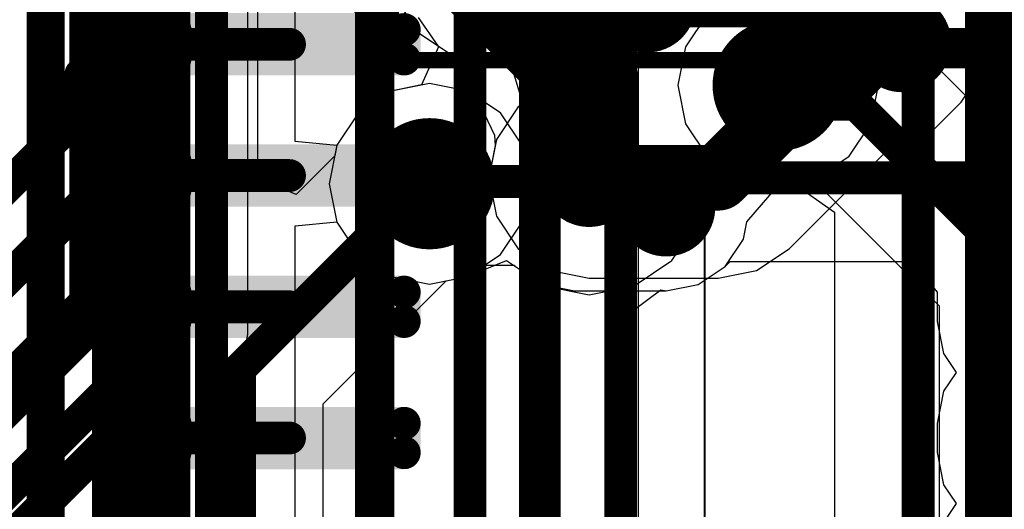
# Model space of a CAD drawing. Header units: millimetres. Extents: x -2 to 68, y -2 to 27.4.
# Tile 513 of 594: x 58.2 to 61.2, y 10.3 to 11.8. Entities that reach past the tile are written whole.
import ezdxf

# ---------------------------------------------------------------- set-up
doc = ezdxf.new("R2010")
doc.units = ezdxf.units.MM
for name, color, linetype in [('BottomLayer', 5, 'Continuous'), ('BottomPaste', 16, 'Continuous'), ('BottomSolder', 6, 'Continuous'), ('DrillGuide', 244, 'Continuous'), ('Mechanical10', 56, 'Continuous'), ('Mechanical13', 56, 'Continuous'), ('Mechanical15', 56, 'Continuous'), ('Mechanical6', 56, 'Continuous'), ('MidLayer1', 16, 'Continuous'), ('MidLayer2', 76, 'Continuous'), ('MidLayer3', 90, 'Continuous'), ('MidLayer4', 156, 'Continuous'), ('MidLayer5', 130, 'Continuous'), ('MidLayer6', 216, 'Continuous'), ('MidLayer7', 6, 'Continuous'), ('MidLayer8', 54, 'Continuous'), ('MultiLayer', 9, 'Continuous'), ('TopLayer', 1, 'Continuous'), ('TopPaste', 8, 'Continuous'), ('TopSolder', 216, 'Continuous'), ('ViaHoleLayer', 16, 'Continuous')]:
    doc.layers.add(name, color=color, linetype=linetype)

# ---------------------------------------------------------------- blocks, each defined once
blk = doc.blocks.new('RES_0402_235')
at = {"layer": 'Mechanical13', "const_width": 0.12}
for points in [[(-0.53, 0.28), (0.53, 0.28)], [(-0.53, 0.28), (-0.53, -0.28)], [(0.53, 0.28), (0.53, -0.28)], [(-0.53, -0.28), (0.53, -0.28)]]:
    blk.add_lwpolyline(points, dxfattribs=at)
at = {"layer": 'Mechanical13', "const_width": 0.06}
for points in [[(-0.56, 0.28, 1), (-0.5, 0.28, 1)], [(-0.56, 0.28, 1), (-0.5, 0.28, 1)], [(0.5, 0.28, 1), (0.56, 0.28, 1)], [(0.5, 0.28, 1), (0.56, 0.28, 1)], [(-0.56, -0.28, 1), (-0.5, -0.28, 1)], [(-0.56, -0.28, 1), (-0.5, -0.28, 1)], [(0.5, -0.28, 1), (0.56, -0.28, 1)], [(0.5, -0.28, 1), (0.56, -0.28, 1)]]:
    blk.add_lwpolyline(points, format="xyb", close=True, dxfattribs=at)
at = {"layer": 'Mechanical15', "const_width": 0.05}
for points in [[(-0.9, 0.44), (0.9, 0.44)], [(-0.9, 0.44), (-0.9, -0.44)], [(0.9, 0.44), (0.9, -0.44)], [(0, 0.22), (0, -0.22)], [(-0.22, 0), (0.22, 0)], [(-0.9, -0.44), (0.9, -0.44)]]:
    blk.add_lwpolyline(points, dxfattribs=at)
at = {"layer": 'Mechanical15'}
for points, const_width in [([(-0.9125, 0.44, 1), (-0.8875, 0.44, 1)], 0.025), ([(-0.9125, 0.44, 1), (-0.8875, 0.44, 1)], 0.025), ([(0.8875, 0.44, 1), (0.9125, 0.44, 1)], 0.025), ([(0.8875, 0.44, 1), (0.9125, 0.44, 1)], 0.025), ([(-0.0125, 0.22, 1), (0.0125, 0.22, 1)], 0.025), ([(0.165, 0, 1), (-0.165, 0, 1)], 0.05), ([(-0.2325, 0, 1), (-0.2075, 0, 1)], 0.025), ([(-0.1775, 0, 1), (-0.1525, 0, 1)], 0.025), ([(0.1525, 0, 1), (0.1775, 0, 1)], 0.025), ([(0.2075, 0, 1), (0.2325, 0, 1)], 0.025), ([(-0.0125, -0.22, 1), (0.0125, -0.22, 1)], 0.025), ([(-0.9125, -0.44, 1), (-0.8875, -0.44, 1)], 0.025), ([(-0.9125, -0.44, 1), (-0.8875, -0.44, 1)], 0.025), ([(0.8875, -0.44, 1), (0.9125, -0.44, 1)], 0.025), ([(0.8875, -0.44, 1), (0.9125, -0.44, 1)], 0.025)]:
    blk.add_lwpolyline(points, format="xyb", close=True, dxfattribs=dict(at, const_width=const_width))
at = {"layer": 'TopLayer', "const_width": 0.1402}
for points in [[(-0.6799, 0.1498, 1), (-0.5396, 0.1498, 1)], [(-0.4104, 0.1498, 1), (-0.2701, 0.1498, 1)], [(0.2701, 0.1498, 1), (0.4104, 0.1498, 1)], [(0.5396, 0.1498, 1), (0.6799, 0.1498, 1)], [(-0.6799, -0.1498, 1), (-0.5396, -0.1498, 1)], [(-0.4104, -0.1498, 1), (-0.2701, -0.1498, 1)], [(0.2701, -0.1498, 1), (0.4104, -0.1498, 1)], [(0.5396, -0.1498, 1), (0.6799, -0.1498, 1)]]:
    blk.add_lwpolyline(points, format="xyb", close=True, dxfattribs=at)
at = {"layer": 'TopLayer'}
for points in [[(-0.3403, 0.29), (-0.6097, 0.29), (-0.3403, -0.29), (-0.6097, -0.29)], [(0.3403, -0.29), (0.6097, -0.29), (0.3403, 0.29), (0.6097, 0.29)], [(-0.2, 0.1498), (-0.75, 0.1498), (-0.2, -0.1498), (-0.75, -0.1498)], [(0.2, -0.1498), (0.75, -0.1498), (0.2, 0.1498), (0.75, 0.1498)]]:
    blk.add_solid(points, dxfattribs=at)
at = {"layer": 'TopPaste', "const_width": 0.1402}
for points in [[(-0.6799, 0.1498, 1), (-0.5396, 0.1498, 1)], [(-0.4104, 0.1498, 1), (-0.2701, 0.1498, 1)], [(0.2701, 0.1498, 1), (0.4104, 0.1498, 1)], [(0.5396, 0.1498, 1), (0.6799, 0.1498, 1)], [(-0.6799, -0.1498, 1), (-0.5396, -0.1498, 1)], [(-0.4104, -0.1498, 1), (-0.2701, -0.1498, 1)], [(0.2701, -0.1498, 1), (0.4104, -0.1498, 1)], [(0.5396, -0.1498, 1), (0.6799, -0.1498, 1)]]:
    blk.add_lwpolyline(points, format="xyb", close=True, dxfattribs=at)
at = {"layer": 'TopPaste'}
for points in [[(-0.3403, 0.29), (-0.6097, 0.29), (-0.3403, -0.29), (-0.6097, -0.29)], [(0.3403, -0.29), (0.6097, -0.29), (0.3403, 0.29), (0.6097, 0.29)], [(-0.2, 0.1498), (-0.75, 0.1498), (-0.2, -0.1498), (-0.75, -0.1498)], [(0.2, -0.1498), (0.75, -0.1498), (0.2, 0.1498), (0.75, 0.1498)]]:
    blk.add_solid(points, dxfattribs=at)
at = {"layer": 'TopSolder', "const_width": 0.1402}
for points in [[(-0.6799, 0.1498, 1), (-0.5396, 0.1498, 1)], [(-0.4104, 0.1498, 1), (-0.2701, 0.1498, 1)], [(0.2701, 0.1498, 1), (0.4104, 0.1498, 1)], [(0.5396, 0.1498, 1), (0.6799, 0.1498, 1)], [(-0.6799, -0.1498, 1), (-0.5396, -0.1498, 1)], [(-0.4104, -0.1498, 1), (-0.2701, -0.1498, 1)], [(0.2701, -0.1498, 1), (0.4104, -0.1498, 1)], [(0.5396, -0.1498, 1), (0.6799, -0.1498, 1)]]:
    blk.add_lwpolyline(points, format="xyb", close=True, dxfattribs=at)
at = {"layer": 'TopSolder'}
for points in [[(-0.3403, 0.29), (-0.6097, 0.29), (-0.3403, -0.29), (-0.6097, -0.29)], [(0.3403, -0.29), (0.6097, -0.29), (0.3403, 0.29), (0.6097, 0.29)], [(-0.2, 0.1498), (-0.75, 0.1498), (-0.2, -0.1498), (-0.75, -0.1498)], [(0.2, -0.1498), (0.75, -0.1498), (0.2, 0.1498), (0.75, 0.1498)]]:
    blk.add_solid(points, dxfattribs=at)
blk = doc.blocks.new('DF40C_80DP_0_4V_51__F_________1_B_291')
at = {"layer": 'BottomLayer', "const_width": 0.0504}
for points in [[(0.9302, -0.9404, 1), (0.9805, -0.9404, 1)], [(1.0195, -0.9404, 1), (1.0698, -0.9404, 1)], [(1.3302, -0.9404, 1), (1.3805, -0.9404, 1)], [(1.4195, -0.9404, 1), (1.4698, -0.9404, 1)], [(1.7302, -0.9404, 1), (1.7805, -0.9404, 1)], [(1.8195, -0.9404, 1), (1.8698, -0.9404, 1)], [(2.1302, -0.9404, 1), (2.1805, -0.9404, 1)], [(2.2195, -0.9404, 1), (2.2698, -0.9404, 1)], [(0.9302, -1.6396, 1), (0.9805, -1.6396, 1)], [(1.0195, -1.6396, 1), (1.0698, -1.6396, 1)], [(1.3302, -1.6396, 1), (1.3805, -1.6396, 1)], [(1.4195, -1.6396, 1), (1.4698, -1.6396, 1)], [(1.7302, -1.6396, 1), (1.7805, -1.6396, 1)], [(1.8195, -1.6396, 1), (1.8698, -1.6396, 1)], [(2.1302, -1.6396, 1), (2.1805, -1.6396, 1)], [(2.2195, -1.6396, 1), (2.2698, -1.6396, 1)]]:
    blk.add_lwpolyline(points, format="xyb", close=True, dxfattribs=at)
at = {"layer": 'BottomLayer'}
for points in [[(0.9554, -0.89), (0.9554, -1.69), (1.0446, -0.89), (1.0446, -1.69)], [(1.3554, -0.89), (1.3554, -1.69), (1.4446, -0.89), (1.4446, -1.69)], [(1.7554, -0.89), (1.7554, -1.69), (1.8446, -0.89), (1.8446, -1.69)], [(2.1554, -0.89), (2.1554, -1.69), (2.2446, -0.89), (2.2446, -1.69)], [(0.905, -0.9404), (0.905, -1.6396), (1.095, -0.9404), (1.095, -1.6396)], [(1.305, -0.9404), (1.305, -1.6396), (1.495, -0.9404), (1.495, -1.6396)], [(1.705, -0.9404), (1.705, -1.6396), (1.895, -0.9404), (1.895, -1.6396)], [(2.105, -0.9404), (2.105, -1.6396), (2.295, -0.9404), (2.295, -1.6396)]]:
    blk.add_solid(points, dxfattribs=at)
at = {"layer": 'BottomPaste', "const_width": 0.0504}
for points in [[(0.9302, -0.9404, 1), (0.9805, -0.9404, 1)], [(1.0195, -0.9404, 1), (1.0698, -0.9404, 1)], [(1.3302, -0.9404, 1), (1.3805, -0.9404, 1)], [(1.4195, -0.9404, 1), (1.4698, -0.9404, 1)], [(1.7302, -0.9404, 1), (1.7805, -0.9404, 1)], [(1.8195, -0.9404, 1), (1.8698, -0.9404, 1)], [(2.1302, -0.9404, 1), (2.1805, -0.9404, 1)], [(2.2195, -0.9404, 1), (2.2698, -0.9404, 1)], [(0.9302, -1.6396, 1), (0.9805, -1.6396, 1)], [(1.0195, -1.6396, 1), (1.0698, -1.6396, 1)], [(1.3302, -1.6396, 1), (1.3805, -1.6396, 1)], [(1.4195, -1.6396, 1), (1.4698, -1.6396, 1)], [(1.7302, -1.6396, 1), (1.7805, -1.6396, 1)], [(1.8195, -1.6396, 1), (1.8698, -1.6396, 1)], [(2.1302, -1.6396, 1), (2.1805, -1.6396, 1)], [(2.2195, -1.6396, 1), (2.2698, -1.6396, 1)]]:
    blk.add_lwpolyline(points, format="xyb", close=True, dxfattribs=at)
at = {"layer": 'BottomPaste'}
for points in [[(0.9554, -0.89), (0.9554, -1.69), (1.0446, -0.89), (1.0446, -1.69)], [(1.3554, -0.89), (1.3554, -1.69), (1.4446, -0.89), (1.4446, -1.69)], [(1.7554, -0.89), (1.7554, -1.69), (1.8446, -0.89), (1.8446, -1.69)], [(2.1554, -0.89), (2.1554, -1.69), (2.2446, -0.89), (2.2446, -1.69)], [(0.905, -0.9404), (0.905, -1.6396), (1.095, -0.9404), (1.095, -1.6396)], [(1.305, -0.9404), (1.305, -1.6396), (1.495, -0.9404), (1.495, -1.6396)], [(1.705, -0.9404), (1.705, -1.6396), (1.895, -0.9404), (1.895, -1.6396)], [(2.105, -0.9404), (2.105, -1.6396), (2.295, -0.9404), (2.295, -1.6396)]]:
    blk.add_solid(points, dxfattribs=at)
at = {"layer": 'BottomSolder', "const_width": 0.0504}
for points in [[(0.9302, -0.9404, 1), (0.9805, -0.9404, 1)], [(1.0195, -0.9404, 1), (1.0698, -0.9404, 1)], [(1.3302, -0.9404, 1), (1.3805, -0.9404, 1)], [(1.4195, -0.9404, 1), (1.4698, -0.9404, 1)], [(1.7302, -0.9404, 1), (1.7805, -0.9404, 1)], [(1.8195, -0.9404, 1), (1.8698, -0.9404, 1)], [(2.1302, -0.9404, 1), (2.1805, -0.9404, 1)], [(2.2195, -0.9404, 1), (2.2698, -0.9404, 1)], [(0.9302, -1.6396, 1), (0.9805, -1.6396, 1)], [(1.0195, -1.6396, 1), (1.0698, -1.6396, 1)], [(1.3302, -1.6396, 1), (1.3805, -1.6396, 1)], [(1.4195, -1.6396, 1), (1.4698, -1.6396, 1)], [(1.7302, -1.6396, 1), (1.7805, -1.6396, 1)], [(1.8195, -1.6396, 1), (1.8698, -1.6396, 1)], [(2.1302, -1.6396, 1), (2.1805, -1.6396, 1)], [(2.2195, -1.6396, 1), (2.2698, -1.6396, 1)]]:
    blk.add_lwpolyline(points, format="xyb", close=True, dxfattribs=at)
at = {"layer": 'BottomSolder'}
for points in [[(0.9554, -0.89), (0.9554, -1.69), (1.0446, -0.89), (1.0446, -1.69)], [(1.3554, -0.89), (1.3554, -1.69), (1.4446, -0.89), (1.4446, -1.69)], [(1.7554, -0.89), (1.7554, -1.69), (1.8446, -0.89), (1.8446, -1.69)], [(2.1554, -0.89), (2.1554, -1.69), (2.2446, -0.89), (2.2446, -1.69)], [(0.905, -0.9404), (0.905, -1.6396), (1.095, -0.9404), (1.095, -1.6396)], [(1.305, -0.9404), (1.305, -1.6396), (1.495, -0.9404), (1.495, -1.6396)], [(1.705, -0.9404), (1.705, -1.6396), (1.895, -0.9404), (1.895, -1.6396)], [(2.105, -0.9404), (2.105, -1.6396), (2.295, -0.9404), (2.295, -1.6396)]]:
    blk.add_solid(points, dxfattribs=at)
at = {"layer": 'Mechanical10', "const_width": 0.12}
blk.add_lwpolyline([(8.86, -1.03), (-8.86, -1.03)], dxfattribs=at)
at = {"layer": 'Mechanical6', "const_width": 0.05}
blk.add_lwpolyline([(8.395, -1.79), (-8.395, -1.79)], dxfattribs=at)
blk = doc.blocks.new('CAP_0402_306')
at = {"layer": 'Mechanical13', "const_width": 0.12}
for points in [[(-0.53, 0.28), (0.53, 0.28)], [(-0.53, -0.28), (-0.53, 0.28)], [(0.53, -0.28), (0.53, 0.28)], [(-0.53, -0.28), (0.53, -0.28)]]:
    blk.add_lwpolyline(points, dxfattribs=at)
at = {"layer": 'Mechanical13', "const_width": 0.06}
for points in [[(-0.56, 0.28, 1), (-0.5, 0.28, 1)], [(-0.56, 0.28, 1), (-0.5, 0.28, 1)], [(0.5, 0.28, 1), (0.56, 0.28, 1)], [(0.5, 0.28, 1), (0.56, 0.28, 1)], [(-0.56, -0.28, 1), (-0.5, -0.28, 1)], [(-0.56, -0.28, 1), (-0.5, -0.28, 1)], [(0.5, -0.28, 1), (0.56, -0.28, 1)], [(0.5, -0.28, 1), (0.56, -0.28, 1)]]:
    blk.add_lwpolyline(points, format="xyb", close=True, dxfattribs=at)
at = {"layer": 'Mechanical15', "const_width": 0.05}
for points in [[(-0.9, 0.44), (0.9, 0.44)], [(-0.9, -0.44), (-0.9, 0.44)], [(0.9, -0.44), (0.9, 0.44)], [(0, -0.22), (0, 0.22)], [(-0.22, 0), (0.22, 0)], [(-0.9, -0.44), (0.9, -0.44)]]:
    blk.add_lwpolyline(points, dxfattribs=at)
at = {"layer": 'Mechanical15'}
for points, const_width in [([(-0.9125, 0.44, 1), (-0.8875, 0.44, 1)], 0.025), ([(-0.9125, 0.44, 1), (-0.8875, 0.44, 1)], 0.025), ([(0.8875, 0.44, 1), (0.9125, 0.44, 1)], 0.025), ([(0.8875, 0.44, 1), (0.9125, 0.44, 1)], 0.025), ([(-0.0125, 0.22, 1), (0.0125, 0.22, 1)], 0.025), ([(0.165, 0, 1), (-0.165, 0, 1)], 0.05), ([(-0.2325, 0, 1), (-0.2075, 0, 1)], 0.025), ([(-0.1775, 0, 1), (-0.1525, 0, 1)], 0.025), ([(0.1525, 0, 1), (0.1775, 0, 1)], 0.025), ([(0.2075, 0, 1), (0.2325, 0, 1)], 0.025), ([(-0.0125, -0.22, 1), (0.0125, -0.22, 1)], 0.025), ([(-0.9125, -0.44, 1), (-0.8875, -0.44, 1)], 0.025), ([(-0.9125, -0.44, 1), (-0.8875, -0.44, 1)], 0.025), ([(0.8875, -0.44, 1), (0.9125, -0.44, 1)], 0.025), ([(0.8875, -0.44, 1), (0.9125, -0.44, 1)], 0.025)]:
    blk.add_lwpolyline(points, format="xyb", close=True, dxfattribs=dict(at, const_width=const_width))
at = {"layer": 'TopLayer', "const_width": 0.1508}
for points in [[(-0.6746, 0.1392, 1), (-0.5238, 0.1392, 1)], [(-0.3462, 0.1392, 1), (-0.1954, 0.1392, 1)], [(0.1954, 0.1392, 1), (0.3462, 0.1392, 1)], [(0.5238, 0.1392, 1), (0.6746, 0.1392, 1)], [(-0.6746, -0.1392, 1), (-0.5238, -0.1392, 1)], [(-0.3462, -0.1392, 1), (-0.1954, -0.1392, 1)], [(0.1954, -0.1392, 1), (0.3462, -0.1392, 1)], [(0.5238, -0.1392, 1), (0.6746, -0.1392, 1)]]:
    blk.add_lwpolyline(points, format="xyb", close=True, dxfattribs=at)
at = {"layer": 'TopLayer'}
for points in [[(-0.2708, 0.29), (-0.5992, 0.29), (-0.2708, -0.29), (-0.5992, -0.29)], [(0.2708, -0.29), (0.5992, -0.29), (0.2708, 0.29), (0.5992, 0.29)], [(-0.12, 0.1392), (-0.75, 0.1392), (-0.12, -0.1392), (-0.75, -0.1392)], [(0.12, -0.1392), (0.75, -0.1392), (0.12, 0.1392), (0.75, 0.1392)]]:
    blk.add_solid(points, dxfattribs=at)
at = {"layer": 'TopPaste', "const_width": 0.1508}
for points in [[(-0.6746, 0.1392, 1), (-0.5238, 0.1392, 1)], [(-0.3462, 0.1392, 1), (-0.1954, 0.1392, 1)], [(0.1954, 0.1392, 1), (0.3462, 0.1392, 1)], [(0.5238, 0.1392, 1), (0.6746, 0.1392, 1)], [(-0.6746, -0.1392, 1), (-0.5238, -0.1392, 1)], [(-0.3462, -0.1392, 1), (-0.1954, -0.1392, 1)], [(0.1954, -0.1392, 1), (0.3462, -0.1392, 1)], [(0.5238, -0.1392, 1), (0.6746, -0.1392, 1)]]:
    blk.add_lwpolyline(points, format="xyb", close=True, dxfattribs=at)
at = {"layer": 'TopPaste'}
for points in [[(-0.2708, 0.29), (-0.5992, 0.29), (-0.2708, -0.29), (-0.5992, -0.29)], [(0.2708, -0.29), (0.5992, -0.29), (0.2708, 0.29), (0.5992, 0.29)], [(-0.12, 0.1392), (-0.75, 0.1392), (-0.12, -0.1392), (-0.75, -0.1392)], [(0.12, -0.1392), (0.75, -0.1392), (0.12, 0.1392), (0.75, 0.1392)]]:
    blk.add_solid(points, dxfattribs=at)
at = {"layer": 'TopSolder', "const_width": 0.1508}
for points in [[(-0.6746, 0.1392, 1), (-0.5238, 0.1392, 1)], [(-0.3462, 0.1392, 1), (-0.1954, 0.1392, 1)], [(0.1954, 0.1392, 1), (0.3462, 0.1392, 1)], [(0.5238, 0.1392, 1), (0.6746, 0.1392, 1)], [(-0.6746, -0.1392, 1), (-0.5238, -0.1392, 1)], [(-0.3462, -0.1392, 1), (-0.1954, -0.1392, 1)], [(0.1954, -0.1392, 1), (0.3462, -0.1392, 1)], [(0.5238, -0.1392, 1), (0.6746, -0.1392, 1)]]:
    blk.add_lwpolyline(points, format="xyb", close=True, dxfattribs=at)
at = {"layer": 'TopSolder'}
for points in [[(-0.2708, 0.29), (-0.5992, 0.29), (-0.2708, -0.29), (-0.5992, -0.29)], [(0.2708, -0.29), (0.5992, -0.29), (0.2708, 0.29), (0.5992, 0.29)], [(-0.12, 0.1392), (-0.75, 0.1392), (-0.12, -0.1392), (-0.75, -0.1392)], [(0.12, -0.1392), (0.75, -0.1392), (0.12, 0.1392), (0.75, 0.1392)]]:
    blk.add_solid(points, dxfattribs=at)

msp = doc.modelspace()

# ---------------------------------------------------------------- linework, layer by layer
at = {"layer": 'BottomLayer'}
for p, q in [((60.2808, 10.9679), (60.3635, 11.0232)), ((60.3635, 11.0232), (60.3787, 11.0383)), ((60.3787, 11.0383), (60.9332, 11.0383)), ((60.9332, 11.0383), (61.0101, 10.9446)), ((60.1833, 10.9485), (60.2808, 10.9679)), ((60.0399, 10.8574), (60.1669, 10.9518)), ((60.1669, 10.9518), (60.1833, 10.9485)), ((61.0101, 10.9446), (61.0101, 10.8554)), ((60.0399, 7.6706), (60.0399, 10.8574)), ((61.0101, 10.8554), (61.0295, 10.7577)), ((61.0295, 10.7577), (61.0681, 10.7)), ((61.0681, 10.7), (61.0295, 10.6423)), ((61.0295, 10.6423), (61.0101, 10.5446)), ((61.0101, 10.5446), (61.0101, 10.4554)), ((61.0101, 10.4554), (61.0295, 10.3577)), ((61.0295, 10.3577), (61.0681, 10.3)), ((61.0681, 10.3), (61.0295, 10.2423))]:
    msp.add_line(p, q, dxfattribs=at)
at = {"layer": 'BottomLayer', "const_width": 0.1}
for points in [[(59.585, 7.465), (59.585, 14.2912)], [(59.785, 7.565), (59.785, 14.185)], [(58.3988, 11.6087), (58.49, 11.7)], [(58.49, 11.7), (59.035, 11.7)], [(60.903, 11.704), (60.907, 11.7)], [(60.907, 11.7), (61.615, 11.7)], [(58.3988, 11.4916), (58.3988, 11.6087)], [(57.4346, 10.5275), (58.3988, 11.4916)], [(57.6346, 10.4446), (58.49, 11.3)], [(58.49, 11.3), (59.035, 11.3)], [(60.1833, 11.2034), (60.2731, 11.2932)], [(60.2731, 11.2932), (61.6082, 11.2932)], [(57.3616, 9.7716), (58.49, 10.9)], [(58.49, 10.9), (59.035, 10.9)], [(58.0346, 10.0446), (58.49, 10.5)], [(58.49, 10.5), (59.035, 10.5)]]:
    msp.add_lwpolyline(points, dxfattribs=at)
at = {"layer": 'BottomLayer'}
for points, const_width in [([(60.0499, 11.825, 1), (60.1999, 11.825, 1)], 0.15), ([(60.828, 11.704, 1), (60.978, 11.704, 1)], 0.15), ([(58.465, 11.7, 1), (58.515, 11.7, 1)], 0.05), ([(58.465, 11.7, 1), (58.515, 11.7, 1)], 0.05), ([(59.01, 11.7, 1), (59.06, 11.7, 1)], 0.05), ([(60.878, 11.704, 1), (60.928, 11.704, 1)], 0.05), ([(60.882, 11.7, 1), (60.932, 11.7, 1)], 0.05), ([(60.882, 11.7, 1), (60.932, 11.7, 1)], 0.05), ([(58.3738, 11.6087, 1), (58.4238, 11.6087, 1)], 0.05), ([(58.3738, 11.6087, 1), (58.4238, 11.6087, 1)], 0.05), ([(58.3738, 11.4916, 1), (58.4238, 11.4916, 1)], 0.05), ([(58.3738, 11.4916, 1), (58.4238, 11.4916, 1)], 0.05), ([(58.465, 11.3, 1), (58.515, 11.3, 1)], 0.05), ([(58.465, 11.3, 1), (58.515, 11.3, 1)], 0.05), ([(59.01, 11.3, 1), (59.06, 11.3, 1)], 0.05), ([(60.1083, 11.2034, 1), (60.2583, 11.2034, 1)], 0.15), ([(60.2481, 11.2932, 1), (60.2981, 11.2932, 1)], 0.05), ([(60.2481, 11.2932, 1), (60.2981, 11.2932, 1)], 0.05), ([(60.1583, 11.2034, 1), (60.2083, 11.2034, 1)], 0.05), ([(58.465, 10.9, 1), (58.515, 10.9, 1)], 0.05), ([(58.465, 10.9, 1), (58.515, 10.9, 1)], 0.05), ([(59.01, 10.9, 1), (59.06, 10.9, 1)], 0.05), ([(58.465, 10.5, 1), (58.515, 10.5, 1)], 0.05), ([(58.465, 10.5, 1), (58.515, 10.5, 1)], 0.05), ([(59.01, 10.5, 1), (59.06, 10.5, 1)], 0.05)]:
    msp.add_lwpolyline(points, format="xyb", close=True, dxfattribs=dict(at, const_width=const_width))
at = {"layer": 'DrillGuide'}
for points, const_width in [([(60.878, 11.704, 1), (60.928, 11.704, 1)], 0.05), ([(60.4749, 11.575, 1), (60.5749, 11.575, 1)], 0.1), ([(59.4118, 11.2751, 1), (59.5118, 11.2751, 1)], 0.1), ([(59.9238, 11.2932, 1), (59.9738, 11.2932, 1)], 0.05), ([(60.1583, 11.2034, 1), (60.2083, 11.2034, 1)], 0.05)]:
    msp.add_lwpolyline(points, format="xyb", close=True, dxfattribs=dict(at, const_width=const_width))
at = {"layer": 'MidLayer1'}
for p, q in [((59.2027, 11.8297), (59.3533, 11.6791)), ((60.8075, 11.6921), (60.7412, 11.7913)), ((59.3533, 11.6791), (59.3149, 11.5378)), ((60.8308, 11.575), (60.8075, 11.6921)), ((60.8075, 11.458), (60.8308, 11.575)), ((59.3149, 11.5378), (59.2456, 11.4914)), ((59.2456, 11.4914), (59.1793, 11.3922)), ((60.7412, 11.3587), (60.8075, 11.458)), ((59.1793, 11.3922), (59.156, 11.2751)), ((60.642, 11.2924), (60.7412, 11.3587)), ((60.2907, 11.218), (60.4026, 11.2891)), ((60.4026, 11.2891), (60.4305, 11.2879)), ((60.5249, 11.2692), (60.642, 11.2924)), ((59.156, 11.2751), (59.1793, 11.1581)), ((60.4305, 11.2879), (60.5249, 11.2692)), ((60.2785, 11.1567), (60.2907, 11.218)), ((59.1793, 11.1581), (59.2456, 11.0589)), ((60.2012, 11.0409), (60.2785, 11.1567)), ((59.2456, 11.0589), (59.3448, 10.9926)), ((59.5818, 10.9945), (59.6965, 11.0409)), ((59.6965, 11.0409), (59.8123, 10.9635)), ((60.0854, 10.9635), (60.2012, 11.0409)), ((59.3448, 10.9926), (59.4618, 10.9693)), ((59.4618, 10.9693), (59.5789, 10.9926)), ((59.5789, 10.9926), (59.5818, 10.9945)), ((59.8123, 10.9635), (59.9488, 10.9364)), ((59.9488, 10.9364), (60.0854, 10.9635))]:
    msp.add_line(p, q, dxfattribs=at)
at = {"layer": 'MidLayer1', "const_width": 0.3}
for points in [[(59.455, 12.082), (59.9488, 11.5882)], [(59.9488, 11.2932), (59.9488, 11.5882)]]:
    msp.add_lwpolyline(points, dxfattribs=at)
at = {"layer": 'MidLayer1'}
for points, const_width in [([(60.4249, 11.575, 1), (60.6249, 11.575, 1)], 0.2), ([(59.8738, 11.5882, 1), (60.0238, 11.5882, 1)], 0.15), ([(59.8738, 11.5882, 1), (60.0238, 11.5882, 1)], 0.15), ([(59.3618, 11.2751, 1), (59.5618, 11.2751, 1)], 0.2), ([(59.8738, 11.2932, 1), (60.0238, 11.2932, 1)], 0.15), ([(59.8738, 11.2932, 1), (60.0238, 11.2932, 1)], 0.15)]:
    msp.add_lwpolyline(points, format="xyb", close=True, dxfattribs=dict(at, const_width=const_width))
at = {"layer": 'MidLayer2'}
for p, q in [((58.9081, 10.8157), (58.9081, 13.3314)), ((60.3086, 11.7913), (60.2423, 11.6921)), ((60.2423, 11.6921), (60.219, 11.575)), ((59.4618, 11.581), (59.3448, 11.5577)), ((59.5789, 11.5577), (59.4618, 11.581)), ((60.219, 11.575), (60.2423, 11.458)), ((59.3448, 11.5577), (59.2456, 11.4914)), ((59.6781, 11.4914), (59.5789, 11.5577)), ((59.2456, 11.4914), (59.1793, 11.3922)), ((59.7444, 11.3922), (59.6781, 11.4914)), ((60.2423, 11.458), (60.3086, 11.3587)), ((59.1793, 11.3922), (59.156, 11.2751)), ((59.7677, 11.2751), (59.7444, 11.3922)), ((60.3086, 11.3587), (60.4078, 11.2924)), ((60.4078, 11.2924), (60.5249, 11.2692)), ((59.156, 11.2751), (59.1793, 11.1581)), ((59.7444, 11.1581), (59.7677, 11.2751)), ((60.5249, 11.2692), (60.5701, 11.2781)), ((60.5701, 11.2781), (60.6971, 11.1882)), ((60.6971, 11.1882), (60.6971, 9.8323)), ((59.1793, 11.1581), (59.2456, 11.0589)), ((59.6781, 11.0589), (59.7444, 11.1581)), ((59.2456, 11.0589), (59.3448, 10.9926)), ((59.5789, 10.9926), (59.6781, 11.0589)), ((59.3448, 10.9926), (59.4618, 10.9693)), ((59.4618, 10.9693), (59.5789, 10.9926)), ((58.8887, 10.7181), (58.9081, 10.8157)), ((58.8334, 10.6354), (58.8887, 10.7181)), ((57.3931, 9.1951), (58.8334, 10.6354))]:
    msp.add_line(p, q, dxfattribs=at)
at = {"layer": 'MidLayer2', "const_width": 0.1}
for points in [[(58.6532, 10.8157), (58.6532, 14.2959)], [(58.4132, 10.9151), (58.4132, 14.1965)], [(61.192, 9.6839), (61.192, 13.6595)], [(60.952, 9.7267), (60.952, 13.5601)], [(57.1231, 9.625), (58.4132, 10.9151)], [(57.2129, 9.3754), (58.6532, 10.8157)]]:
    msp.add_lwpolyline(points, dxfattribs=at)
at = {"layer": 'MidLayer2'}
for points, const_width in [([(60.4249, 11.575, 1), (60.6249, 11.575, 1)], 0.2), ([(59.3618, 11.2751, 1), (59.5618, 11.2751, 1)], 0.2), ([(58.3882, 10.9151, 1), (58.4382, 10.9151, 1)], 0.05), ([(58.3882, 10.9151, 1), (58.4382, 10.9151, 1)], 0.05), ([(58.6282, 10.8157, 1), (58.6782, 10.8157, 1)], 0.05), ([(58.6282, 10.8157, 1), (58.6782, 10.8157, 1)], 0.05)]:
    msp.add_lwpolyline(points, format="xyb", close=True, dxfattribs=dict(at, const_width=const_width))
at = {"layer": 'MidLayer3'}
for p, q in [((60.9827, 14.6771), (60.9827, 8.6806)), ((60.8075, 11.6921), (60.7412, 11.7913)), ((60.8308, 11.575), (60.8075, 11.6921)), ((60.8075, 11.458), (60.8308, 11.575)), ((60.7412, 11.3587), (60.8075, 11.458)), ((60.642, 11.2924), (60.7412, 11.3587)), ((60.5249, 11.2692), (60.642, 11.2924)), ((60.2999, 11.2118), (60.3697, 11.264)), ((60.3697, 11.264), (60.4269, 11.2887)), ((60.4269, 11.2887), (60.5249, 11.2692)), ((60.2999, 9.1516), (60.2999, 11.2118))]:
    msp.add_line(p, q, dxfattribs=at)
at = {"layer": 'MidLayer3', "const_width": 0.1}
for points in [[(58.299, 9.745), (58.299, 15.181)], [(58.539, 9.6456), (58.539, 15.0816)], [(61.1451, 4.5821), (61.1451, 14.6771)], [(60.045, 9.1516), (60.045, 13.3641)], [(59.8118, 9.2578), (59.8118, 13.2579)]]:
    msp.add_lwpolyline(points, dxfattribs=at)
at = {"layer": 'MidLayer3', "const_width": 0.2}
for points in [[(60.4249, 11.575, 1), (60.6249, 11.575, 1)], [(59.3618, 11.2751, 1), (59.5618, 11.2751, 1)]]:
    msp.add_lwpolyline(points, format="xyb", close=True, dxfattribs=at)
at = {"layer": 'MidLayer4'}
for p, q in [((61.1579, 11.704), (61.1385, 11.8015)), ((59.4271, 11.7817), (59.4895, 11.6919)), ((59.4895, 11.6919), (59.4378, 11.5762)), ((61.1385, 11.6065), (61.1579, 11.704)), ((61.0832, 11.5238), (61.1385, 11.6065)), ((59.4378, 11.5762), (59.3448, 11.5577)), ((59.3448, 11.5577), (59.2456, 11.4914)), ((60.9543, 11.3948), (61.0832, 11.5238)), ((59.2456, 11.4914), (59.1793, 11.3922)), ((59.1793, 11.3922), (59.156, 11.2751)), ((60.8716, 11.3395), (60.9543, 11.3948)), ((60.642, 11.2924), (60.6834, 11.3201)), ((60.6834, 11.3201), (60.774, 11.3201)), ((60.774, 11.3201), (60.8716, 11.3395)), ((60.5249, 11.2692), (60.642, 11.2924)), ((59.156, 11.2751), (59.1793, 11.1581)), ((60.4293, 11.1587), (60.5249, 11.2692)), ((59.1793, 11.1581), (59.2456, 11.0589)), ((60.4188, 11.1059), (60.4293, 11.1587)), ((60.3635, 11.0232), (60.4188, 11.1059)), ((59.2456, 11.0589), (59.3448, 10.9926)), ((59.5789, 10.9926), (59.6306, 11.0271)), ((59.6306, 11.0271), (59.7199, 11.0271)), ((59.7199, 11.0271), (59.7238, 11.0232)), ((59.7238, 11.0232), (59.8065, 10.9679)), ((60.2808, 10.9679), (60.3635, 11.0232)), ((59.3448, 10.9926), (59.4618, 10.9693)), ((59.4618, 10.9693), (59.5789, 10.9926)), ((59.8065, 10.9679), (59.9041, 10.9485)), ((60.1833, 10.9485), (60.2808, 10.9679)), ((59.9041, 10.9485), (60.1833, 10.9485))]:
    msp.add_line(p, q, dxfattribs=at)
for points, const_width in [([(60.0499, 11.825, 1), (60.1999, 11.825, 1)], 0.15), ([(60.828, 11.704, 1), (60.978, 11.704, 1)], 0.15), ([(60.4249, 11.575, 1), (60.6249, 11.575, 1)], 0.2), ([(60.878, 11.704, 1), (60.928, 11.704, 1)], 0.05), ([(60.4999, 11.575, 1), (60.5499, 11.575, 1)], 0.05), ([(60.749, 11.575, 1), (60.799, 11.575, 1)], 0.05), ([(60.749, 11.575, 1), (60.799, 11.575, 1)], 0.05), ([(59.3618, 11.2751, 1), (59.5618, 11.2751, 1)], 0.2), ([(60.1083, 11.2034, 1), (60.2583, 11.2034, 1)], 0.15), ([(59.4369, 11.2751, 1), (59.4868, 11.2751, 1)], 0.05), ([(59.4437, 11.282, 1), (59.4937, 11.282, 1)], 0.05), ([(59.4437, 11.282, 1), (59.4937, 11.282, 1)], 0.05), ([(59.8005, 11.282, 1), (59.8505, 11.282, 1)], 0.05), ([(59.8005, 11.282, 1), (59.8505, 11.282, 1)], 0.05), ([(59.8791, 11.2034, 1), (59.9291, 11.2034, 1)], 0.05), ([(59.8791, 11.2034, 1), (59.9291, 11.2034, 1)], 0.05), ([(60.1583, 11.2034, 1), (60.2083, 11.2034, 1)], 0.05)]:
    msp.add_lwpolyline(points, format="xyb", close=True, dxfattribs=dict(at, const_width=const_width))
at = {"layer": 'MidLayer4', "const_width": 0.1}
for points in [[(60.774, 11.575), (60.903, 11.704)], [(60.5249, 11.575), (60.774, 11.575)], [(59.4618, 11.2751), (59.4687, 11.282)], [(59.4687, 11.282), (59.8255, 11.282)], [(59.8255, 11.282), (59.9041, 11.2034)], [(59.9041, 11.2034), (60.1833, 11.2034)]]:
    msp.add_lwpolyline(points, dxfattribs=at)
at = {"layer": 'MidLayer5'}
for p, q in [((58.3423, 16.6219), (58.3423, 8.7816)), ((59.0521, 11.4039), (59.0521, 11.8763)), ((60.3086, 11.7913), (60.2423, 11.6921)), ((60.8075, 11.6921), (60.7412, 11.7913)), ((60.2423, 11.6921), (60.219, 11.575)), ((60.8308, 11.575), (60.8075, 11.6921)), ((59.4618, 11.581), (59.3448, 11.5577)), ((59.5789, 11.5577), (59.4618, 11.581)), ((60.219, 11.575), (60.2423, 11.458)), ((60.8075, 11.458), (60.8308, 11.575)), ((59.3448, 11.5577), (59.2456, 11.4914)), ((59.6781, 11.4914), (59.5789, 11.5577)), ((59.2456, 11.4914), (59.1793, 11.3922)), ((59.7444, 11.3922), (59.6781, 11.4914)), ((60.2423, 11.458), (60.3086, 11.3587)), ((60.7412, 11.3587), (60.8075, 11.458)), ((59.1791, 11.3914), (59.0521, 11.4039)), ((59.1793, 11.3922), (59.1791, 11.3914)), ((59.7677, 11.2751), (59.7444, 11.3922)), ((60.3086, 11.3587), (60.4078, 11.2924)), ((60.642, 11.2924), (60.7412, 11.3587)), ((60.4078, 11.2924), (60.5249, 11.2692)), ((60.5249, 11.2692), (60.642, 11.2924)), ((59.7444, 11.1581), (59.7677, 11.2751)), ((59.0521, 11.1464), (59.1791, 11.1589)), ((59.0521, 6.8629), (59.0521, 11.1464)), ((59.1791, 11.1589), (59.1793, 11.1581)), ((59.1793, 11.1581), (59.2456, 11.0589)), ((59.6781, 11.0589), (59.7444, 11.1581)), ((59.2456, 11.0589), (59.3448, 10.9926)), ((59.5789, 10.9926), (59.6781, 11.0589)), ((59.3448, 10.9926), (59.4618, 10.9693)), ((59.4618, 10.9693), (59.5789, 10.9926))]:
    msp.add_line(p, q, dxfattribs=at)
at = {"layer": 'MidLayer5', "const_width": 0.1}
for points in [[(58.7972, 4.4722), (58.7972, 16.8104)], [(58.5972, 4.555), (58.5972, 16.7275)]]:
    msp.add_lwpolyline(points, dxfattribs=at)
at = {"layer": 'MidLayer5', "const_width": 0.2}
for points in [[(60.4249, 11.575, 1), (60.6249, 11.575, 1)], [(59.3618, 11.2751, 1), (59.5618, 11.2751, 1)]]:
    msp.add_lwpolyline(points, format="xyb", close=True, dxfattribs=at)
at = {"layer": 'MidLayer6'}
for p, q in [((58.9379, 11.2913), (58.9379, 12.0044)), ((60.3086, 11.7913), (60.2423, 11.6921)), ((60.7537, 11.7725), (60.7412, 11.7913)), ((60.7622, 11.7725), (60.7537, 11.7725)), ((60.8598, 11.7531), (60.7622, 11.7725)), ((60.9425, 11.6979), (60.8598, 11.7531)), ((60.2423, 11.6921), (60.219, 11.575)), ((61.4513, 11.189), (60.9425, 11.6979)), ((59.4618, 11.581), (59.3448, 11.5577)), ((59.5789, 11.5577), (59.4618, 11.581)), ((60.219, 11.575), (60.2423, 11.458)), ((59.3448, 11.5577), (59.2456, 11.4914)), ((59.6781, 11.4914), (59.5789, 11.5577)), ((59.2456, 11.4914), (59.1793, 11.3922)), ((59.7444, 11.3922), (59.6781, 11.4914)), ((60.2423, 11.458), (60.3086, 11.3587)), ((59.1793, 11.3922), (59.1729, 11.3604)), ((59.7677, 11.2751), (59.7444, 11.3922)), ((59.1729, 11.3604), (59.0552, 11.2427)), ((60.3086, 11.3587), (60.4078, 11.2924)), ((59.0552, 11.2427), (58.9379, 11.2913)), ((60.4078, 11.2924), (60.5249, 11.2692)), ((59.7444, 11.1581), (59.7677, 11.2751)), ((60.5249, 11.2692), (60.5375, 11.2717)), ((60.5375, 11.2717), (60.5823, 11.2627)), ((60.5823, 11.2627), (60.6566, 11.2627)), ((60.6566, 11.2627), (61.0162, 10.9032)), ((59.6781, 11.0589), (59.7444, 11.1581)), ((59.5789, 10.9926), (59.6781, 11.0589)), ((59.5129, 10.9794), (59.5789, 10.9926)), ((59.1379, 10.6044), (59.5129, 10.9794)), ((61.0162, 10.9032), (61.0162, 8.7797)), ((59.1379, 8.761), (59.1379, 10.6044))]:
    msp.add_line(p, q, dxfattribs=at)
at = {"layer": 'MidLayer6', "const_width": 0.1}
for points in [[(58.283, 10.0123), (58.283, 12.783)], [(58.483, 9.9295), (58.483, 12.405)], [(58.683, 9.8466), (58.683, 12.11)], [(60.5249, 11.575), (60.5823, 11.5176)], [(60.5823, 11.5176), (60.7622, 11.5176)], [(60.7622, 11.5176), (61.2711, 11.0088)], [(58.883, 10.71), (59.4481, 11.2751)], [(59.4481, 11.2751), (59.4618, 11.2751)], [(58.883, 8.761), (58.883, 10.71)]]:
    msp.add_lwpolyline(points, dxfattribs=at)
at = {"layer": 'MidLayer6'}
for points, const_width in [([(60.4249, 11.575, 1), (60.6249, 11.575, 1)], 0.2), ([(60.4999, 11.575, 1), (60.5499, 11.575, 1)], 0.05), ([(60.5573, 11.5176, 1), (60.6073, 11.5176, 1)], 0.05), ([(60.5573, 11.5176, 1), (60.6073, 11.5176, 1)], 0.05), ([(60.7372, 11.5176, 1), (60.7872, 11.5176, 1)], 0.05), ([(60.7372, 11.5176, 1), (60.7872, 11.5176, 1)], 0.05), ([(59.3618, 11.2751, 1), (59.5618, 11.2751, 1)], 0.2), ([(59.4232, 11.2751, 1), (59.4731, 11.2751, 1)], 0.05), ([(59.4232, 11.2751, 1), (59.4731, 11.2751, 1)], 0.05), ([(59.4369, 11.2751, 1), (59.4868, 11.2751, 1)], 0.05), ([(58.858, 10.71, 1), (58.908, 10.71, 1)], 0.05), ([(58.858, 10.71, 1), (58.908, 10.71, 1)], 0.05)]:
    msp.add_lwpolyline(points, format="xyb", close=True, dxfattribs=dict(at, const_width=const_width))
at = {"layer": 'MidLayer7'}
for p, q in [((60.3086, 11.7913), (60.2423, 11.6921)), ((60.8075, 11.6921), (60.7412, 11.7913)), ((60.2423, 11.6921), (60.219, 11.575)), ((60.8308, 11.575), (60.8075, 11.6921)), ((59.4618, 11.581), (59.3448, 11.5577)), ((59.5789, 11.5577), (59.4618, 11.581)), ((60.219, 11.575), (60.2423, 11.458)), ((60.8075, 11.458), (60.8308, 11.575)), ((59.3448, 11.5577), (59.2456, 11.4914)), ((59.6781, 11.4914), (59.5789, 11.5577)), ((59.2456, 11.4914), (59.1793, 11.3922)), ((59.7444, 11.3922), (59.6781, 11.4914)), ((60.2423, 11.458), (60.3086, 11.3587)), ((60.7412, 11.3587), (60.8075, 11.458)), ((59.1793, 11.3922), (59.156, 11.2751)), ((59.7677, 11.2751), (59.7444, 11.3922)), ((60.3086, 11.3587), (60.4078, 11.2924)), ((60.642, 11.2924), (60.7412, 11.3587)), ((60.4078, 11.2924), (60.5249, 11.2692)), ((60.5249, 11.2692), (60.642, 11.2924)), ((59.156, 11.2751), (59.1793, 11.1581)), ((59.7444, 11.1581), (59.7677, 11.2751)), ((59.1793, 11.1581), (59.2456, 11.0589)), ((59.6781, 11.0589), (59.7444, 11.1581)), ((59.2456, 11.0589), (59.3448, 10.9926)), ((59.5789, 10.9926), (59.6781, 11.0589)), ((59.3448, 10.9926), (59.4618, 10.9693)), ((59.4618, 10.9693), (59.5789, 10.9926))]:
    msp.add_line(p, q, dxfattribs=at)
at = {"layer": 'MidLayer7', "const_width": 0.2}
for points in [[(60.4249, 11.575, 1), (60.6249, 11.575, 1)], [(59.3618, 11.2751, 1), (59.5618, 11.2751, 1)]]:
    msp.add_lwpolyline(points, format="xyb", close=True, dxfattribs=at)
at = {"layer": 'MidLayer8'}
for p, q in [((60.098, 13.4834), (60.098, 8.9641)), ((60.8075, 11.6921), (60.7412, 11.7913)), ((60.8308, 11.575), (60.8075, 11.6921)), ((59.4618, 11.581), (59.3448, 11.5577)), ((59.5789, 11.5577), (59.4618, 11.581)), ((60.8075, 11.458), (60.8308, 11.575)), ((59.3448, 11.5577), (59.2456, 11.4914)), ((59.6781, 11.4914), (59.5789, 11.5577)), ((59.2456, 11.4914), (59.1793, 11.3922)), ((59.7444, 11.3922), (59.6781, 11.4914)), ((60.7412, 11.3587), (60.8075, 11.458)), ((59.1793, 11.3922), (59.156, 11.2751)), ((59.7677, 11.2751), (59.7444, 11.3922)), ((60.642, 11.2924), (60.7412, 11.3587)), ((60.5249, 11.2692), (60.642, 11.2924)), ((59.156, 11.2751), (59.1793, 11.1581)), ((59.7444, 11.1581), (59.7677, 11.2751)), ((60.3514, 11.2488), (60.4289, 11.2883)), ((60.4289, 11.2883), (60.5249, 11.2692)), ((60.3019, 11.2105), (60.3514, 11.2488)), ((60.3019, 8.9641), (60.3019, 11.2105)), ((59.1793, 11.1581), (59.2456, 11.0589)), ((59.6781, 11.0589), (59.7444, 11.1581)), ((59.2456, 11.0589), (59.3448, 10.9926)), ((59.5789, 10.9926), (59.6781, 11.0589)), ((59.3448, 10.9926), (59.4618, 10.9693)), ((59.4618, 10.9693), (59.5789, 10.9926))]:
    msp.add_line(p, q, dxfattribs=at)
at = {"layer": 'MidLayer8', "const_width": 0.2}
for points in [[(60.4249, 11.575, 1), (60.6249, 11.575, 1)], [(59.3618, 11.2751, 1), (59.5618, 11.2751, 1)]]:
    msp.add_lwpolyline(points, format="xyb", close=True, dxfattribs=at)
at = {"layer": 'MultiLayer'}
for points, const_width in [([(60.0499, 11.825, 1), (60.1999, 11.825, 1)], 0.15), ([(60.828, 11.704, 1), (60.978, 11.704, 1)], 0.15), ([(60.4249, 11.575, 1), (60.6249, 11.575, 1)], 0.2), ([(59.3618, 11.2751, 1), (59.5618, 11.2751, 1)], 0.2), ([(59.8738, 11.2932, 1), (60.0238, 11.2932, 1)], 0.15), ([(60.1083, 11.2034, 1), (60.2583, 11.2034, 1)], 0.15)]:
    msp.add_lwpolyline(points, format="xyb", close=True, dxfattribs=dict(at, const_width=const_width))
at = {"layer": 'TopLayer'}
for p, q in [((58.5, 3.892), (58.5, 12.9467)), ((59.3616, 11.8348), (59.4281, 11.7353)), ((59.3616, 11.8348), (59.4281, 11.7353)), ((60.9952, 11.6317), (61.2141, 11.7613)), ((61.0995, 11.7042), (61.2141, 11.7613)), ((61.2141, 11.7613), (61.2588, 11.7314)), ((61.2141, 11.7613), (61.3266, 11.6861)), ((59.4281, 11.7353), (59.5276, 11.6688)), ((59.4281, 11.7353), (59.5276, 11.6688)), ((60.9838, 11.6241), (61.0963, 11.6993)), ((61.0963, 11.6993), (61.0995, 11.7042)), ((59.5276, 11.6688), (59.6449, 11.6455)), ((59.5276, 11.6688), (59.5438, 11.6656)), ((59.5438, 11.6656), (59.6604, 11.4228)), ((59.6449, 11.6455), (59.7074, 11.6455)), ((59.7074, 11.6455), (59.746, 11.5185)), ((60.9617, 11.5133), (60.9838, 11.6241)), ((60.9617, 11.5133), (60.9838, 11.6241)), ((60.9838, 11.6241), (60.9952, 11.6317)), ((59.7325, 11.5095), (59.6662, 11.4103)), ((59.746, 11.5185), (59.7325, 11.5095)), ((60.8954, 11.414), (60.9617, 11.5133)), ((60.8954, 11.414), (60.9617, 11.5133)), ((59.6662, 11.4103), (59.6429, 11.2932)), ((59.6604, 11.4228), (59.6625, 11.3915)), ((60.5584, 11.077), (60.8954, 11.414)), ((60.5584, 11.077), (60.8954, 11.414)), ((60.8954, 11.414), (60.8954, 11.414)), ((60.8954, 11.414), (60.8954, 11.414)), ((59.6625, 11.3915), (59.6429, 11.2932)), ((59.6429, 11.2932), (59.6662, 11.1762)), ((59.6429, 11.2932), (59.6662, 11.1762)), ((59.6662, 11.1762), (59.7325, 11.077)), ((59.6662, 11.1762), (59.7325, 11.077)), ((59.7325, 11.077), (59.8318, 11.0106)), ((59.7325, 11.077), (59.8318, 11.0106)), ((60.4591, 11.0106), (60.5584, 11.077)), ((60.4591, 11.0106), (60.5584, 11.077)), ((59.8318, 11.0106), (59.9488, 10.9874)), ((59.8318, 11.0106), (59.9488, 10.9874)), ((60.3421, 10.9874), (60.4591, 11.0106)), ((60.3421, 10.9874), (60.4591, 11.0106)), ((59.9488, 10.9874), (60.3421, 10.9874)), ((59.9488, 10.9874), (60.3421, 10.9874)), ((60.3421, 10.9874), (60.3421, 10.9874)), ((60.3421, 10.9874), (60.3421, 10.9874))]:
    msp.add_line(p, q, dxfattribs=at)
at = {"layer": 'TopLayer', "const_width": 0.2}
for points in [[(60.6791, 11.6303), (60.6791, 12.0914)], [(60.3421, 11.2932), (60.6791, 11.6303)], [(59.9488, 11.2932), (60.3421, 11.2932)]]:
    msp.add_lwpolyline(points, dxfattribs=at)
at = {"layer": 'TopLayer'}
for points, const_width in [([(60.6291, 11.6303, 1), (60.7291, 11.6303, 1)], 0.1), ([(60.6291, 11.6303, 1), (60.7291, 11.6303, 1)], 0.1), ([(59.8738, 11.2932, 1), (60.0238, 11.2932, 1)], 0.15), ([(59.8988, 11.2932, 1), (59.9988, 11.2932, 1)], 0.1), ([(60.2921, 11.2932, 1), (60.3921, 11.2932, 1)], 0.1), ([(60.2921, 11.2932, 1), (60.3921, 11.2932, 1)], 0.1)]:
    msp.add_lwpolyline(points, format="xyb", close=True, dxfattribs=dict(at, const_width=const_width))
at = {"layer": 'ViaHoleLayer'}
for points, const_width in [([(60.878, 11.704, 1), (60.928, 11.704, 1)], 0.05), ([(60.4749, 11.575, 1), (60.5749, 11.575, 1)], 0.1), ([(59.4118, 11.2751, 1), (59.5118, 11.2751, 1)], 0.1), ([(59.9238, 11.2932, 1), (59.9738, 11.2932, 1)], 0.05), ([(60.1583, 11.2034, 1), (60.2083, 11.2034, 1)], 0.05)]:
    msp.add_lwpolyline(points, format="xyb", close=True, dxfattribs=dict(at, const_width=const_width))

# ---------------------------------------------------------------- block references
for name, p, rotation in [('DF40C_80DP_0_4V_51__F_________1_B_291', (60.325, 12.7), 270), ('RES_0402_235', (61.6091, 12.6164), 90)]:
    msp.add_blockref(name, p, dxfattribs=dict(rotation=rotation))
msp.add_blockref('CAP_0402_306', (60.2441, 12.0914))

doc.saveas('drawing.dxf')
